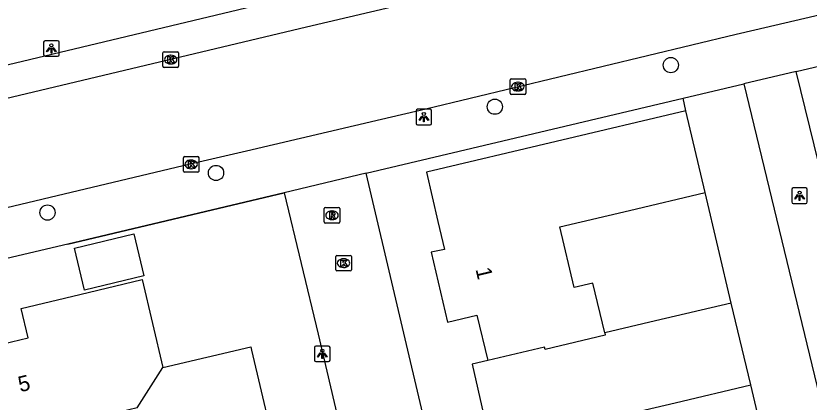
# Model space of a CAD drawing. Extents: x 158038 to 159242, y 380133 to 381214.
# Drawn here: x 158523.4 to 158574.3, y 380670.9 to 380695.7 of the extents above; entities that cross this region are included whole.
import ezdxf

# ---------------------------------------------------------------- set-up
doc = ezdxf.new("R2010")
doc.units = 0
for name, color, linetype in [('IMGEO_Boom', 7, 'Continuous'), ('IMGEO_Groenvoorziening', 7, 'Continuous'), ('IMGEO_Kolk', 7, 'Continuous'), ('IMGEO_Lichtpunt', 7, 'Continuous'), ('IMGEO_Muur', 7, 'Continuous'), ('IMGEO_Pand', 7, 'Continuous'), ('IMGEO_Pand_nummerreeks', 7, 'Continuous'), ('IMGEO_Rijbaan_lokaal_gesloten', 7, 'Continuous'), ('IMGEO_Rijbaan_lokaal_open', 7, 'Continuous'), ('IMGEO_Rioolput', 7, 'Continuous'), ('IMGEO_Voetpad_open', 7, 'Continuous')]:
    doc.layers.add(name, color=color, linetype=linetype)

msp = doc.modelspace()

# ---------------------------------------------------------------- linework, layer by layer
at = {"layer": 'IMGEO_Boom'}
for centre in [(158565.424, 380692.54), (158554.131, 380689.865), (158536.247, 380685.612), (158525.435, 380683.067)]:
    msp.add_circle(centre, 0.489, dxfattribs=at)
at = {"layer": 'IMGEO_Groenvoorziening'}
for points in [[(158566.395, 380689.602), (158566.205, 380690.407)], [(158569.299, 380677.257), (158567.635, 380684.354)], [(158572.226, 380664.897), (158570.565, 380672.002)]]:
    msp.add_lwpolyline(points, dxfattribs=at)
at = {"layer": 'IMGEO_Kolk'}
for p, q in [((158532.916, 380693.393), (158533.768, 380693.393)), ((158532.841, 380692.467), (158532.841, 380693.319)), ((158533.329, 380693.173), (158533.354, 380693.173)), ((158533.842, 380693.319), (158533.842, 380692.467)), ((158533.768, 380692.393), (158532.916, 380692.393)), ((158533.352, 380692.613), (158533.327, 380692.613)), ((158555.111, 380690.73), (158555.111, 380691.582)), ((158555.186, 380691.656), (158556.038, 380691.656)), ((158555.599, 380691.436), (158555.624, 380691.436)), ((158556.112, 380691.582), (158556.112, 380690.73)), ((158555.622, 380690.876), (158555.597, 380690.876)), ((158556.038, 380690.656), (158555.186, 380690.656)), ((158534.154, 380685.733), (158534.154, 380686.585)), ((158534.229, 380686.659), (158535.081, 380686.659)), ((158534.642, 380686.439), (158534.667, 380686.439)), ((158535.155, 380686.585), (158535.155, 380685.733)), ((158534.665, 380685.879), (158534.64, 380685.879)), ((158535.081, 380685.659), (158534.229, 380685.659)), ((158543.928, 380679.396), (158543.928, 380680.248)), ((158544.003, 380680.322), (158544.855, 380680.322)), ((158544.929, 380680.248), (158544.929, 380679.396)), ((158544.416, 380680.102), (158544.441, 380680.102)), ((158544.855, 380679.322), (158544.003, 380679.322)), ((158544.439, 380679.542), (158544.414, 380679.542))]:
    msp.add_line(p, q, dxfattribs=at)
for points in [[(158532.916, 380693.393), (158533.768, 380693.393)], [(158532.841, 380692.467), (158532.841, 380693.319)], [(158533.162, 380693.093), (158533.285, 380693.093), (158533.285, 380692.942), (158533.415, 380693.093), (158533.579, 380693.093), (158533.433, 380692.942), (158533.586, 380692.693), (158533.434, 380692.693), (158533.349, 380692.857), (158533.285, 380692.79), (158533.285, 380692.693), (158533.162, 380692.693), (158533.162, 380693.093)], [(158533.842, 380693.319), (158533.842, 380692.467)], [(158533.768, 380692.393), (158532.916, 380692.393)], [(158555.111, 380690.73), (158555.111, 380691.582)], [(158555.186, 380691.656), (158556.038, 380691.656)], [(158555.432, 380691.356), (158555.555, 380691.356), (158555.555, 380691.205), (158555.685, 380691.356), (158555.849, 380691.356), (158555.703, 380691.205), (158555.856, 380690.956), (158555.704, 380690.956), (158555.619, 380691.12), (158555.555, 380691.053), (158555.555, 380690.956), (158555.432, 380690.956), (158555.432, 380691.356)], [(158556.112, 380691.582), (158556.112, 380690.73)], [(158556.038, 380690.656), (158555.186, 380690.656)], [(158534.154, 380685.733), (158534.154, 380686.585)], [(158534.229, 380686.659), (158535.081, 380686.659)], [(158534.475, 380686.359), (158534.598, 380686.359), (158534.598, 380686.208), (158534.728, 380686.359), (158534.892, 380686.359), (158534.746, 380686.208), (158534.899, 380685.959), (158534.747, 380685.959), (158534.662, 380686.123), (158534.598, 380686.056), (158534.598, 380685.959), (158534.475, 380685.959), (158534.475, 380686.359)], [(158535.155, 380686.585), (158535.155, 380685.733)], [(158535.081, 380685.659), (158534.229, 380685.659)], [(158543.928, 380679.396), (158543.928, 380680.248)], [(158544.003, 380680.322), (158544.855, 380680.322)], [(158544.929, 380680.248), (158544.929, 380679.396)], [(158544.249, 380680.022), (158544.372, 380680.022), (158544.372, 380679.871), (158544.502, 380680.022), (158544.666, 380680.022), (158544.52, 380679.871), (158544.673, 380679.622), (158544.521, 380679.622), (158544.436, 380679.786), (158544.372, 380679.719), (158544.372, 380679.622), (158544.249, 380679.622), (158544.249, 380680.022)], [(158544.855, 380679.322), (158544.003, 380679.322)]]:
    msp.add_lwpolyline(points, dxfattribs=at)
for centre, start, end in [((158532.918, 380693.317), 91.552, 178.448), ((158532.918, 380693.317), 91.552, 178.448), ((158533.766, 380693.317), 1.552, 88.448), ((158533.766, 380693.317), 1.552, 88.448), ((158532.918, 380692.469), 181.552, 268.448), ((158532.918, 380692.469), 181.552, 268.448), ((158533.766, 380692.469), 271.552, 358.448), ((158533.766, 380692.469), 271.552, 358.448), ((158555.188, 380691.58), 91.552, 178.448), ((158555.188, 380691.58), 91.552, 178.448), ((158556.036, 380691.58), 1.552, 88.448), ((158556.036, 380691.58), 1.552, 88.448), ((158555.188, 380690.732), 181.552, 268.448), ((158555.188, 380690.732), 181.552, 268.448), ((158556.036, 380690.732), 271.552, 358.448), ((158556.036, 380690.732), 271.552, 358.448), ((158534.231, 380686.583), 91.552, 178.448), ((158534.231, 380686.583), 91.552, 178.448), ((158535.079, 380686.583), 1.552, 88.448), ((158535.079, 380686.583), 1.552, 88.448), ((158534.231, 380685.735), 181.552, 268.448), ((158534.231, 380685.735), 181.552, 268.448), ((158535.079, 380685.735), 271.552, 358.448), ((158535.079, 380685.735), 271.552, 358.448), ((158544.005, 380680.246), 91.552, 178.448), ((158544.005, 380680.246), 91.552, 178.448), ((158544.853, 380680.246), 1.552, 88.448), ((158544.853, 380680.246), 1.552, 88.448), ((158544.005, 380679.398), 181.552, 268.448), ((158544.005, 380679.398), 181.552, 268.448), ((158544.853, 380679.398), 271.552, 358.448), ((158544.853, 380679.398), 271.552, 358.448)]:
    msp.add_arc(centre, 0.0765, start, end, dxfattribs=at)
for centre, major_axis, ratio, start_param, end_param in [((158533.328, 380692.893), (-0.387, 0.002), 0.722429, 4.712389, 7.853982), ((158533.353, 380692.893), (-0.39, 0.002), 0.717154, 1.570796, 4.712389), ((158555.598, 380691.156), (-0.387, 0.002), 0.722429, 4.712389, 7.853982), ((158555.623, 380691.156), (-0.39, 0.002), 0.717154, 1.570796, 4.712389), ((158534.641, 380686.159), (-0.387, 0.002), 0.722429, 4.712389, 7.853982), ((158534.666, 380686.159), (-0.39, 0.002), 0.717154, 1.570796, 4.712389), ((158544.415, 380679.822), (-0.387, 0.002), 0.722429, 4.712389, 7.853982), ((158544.44, 380679.822), (-0.39, 0.002), 0.717154, 1.570796, 4.712389)]:
    msp.add_ellipse(centre, major_axis=major_axis, ratio=ratio, start_param=start_param, end_param=end_param, dxfattribs=at)
at = {"layer": 'IMGEO_Lichtpunt'}
for p, q in [((158525.187, 380694.007), (158525.187, 380693.2)), ((158525.187, 380694.007), (158525.187, 380693.2)), ((158526.089, 380694.102), (158525.281, 380694.102)), ((158526.089, 380694.102), (158525.281, 380694.102)), ((158526.183, 380693.2), (158526.183, 380694.007)), ((158526.183, 380693.2), (158526.183, 380694.007)), ((158525.281, 380693.106), (158526.089, 380693.106)), ((158525.281, 380693.106), (158526.089, 380693.106)), ((158549.081, 380689.604), (158549.081, 380688.797)), ((158549.081, 380689.604), (158549.081, 380688.797)), ((158549.983, 380689.699), (158549.175, 380689.699)), ((158549.983, 380689.699), (158549.175, 380689.699)), ((158550.077, 380688.797), (158550.077, 380689.604)), ((158550.077, 380688.797), (158550.077, 380689.604)), ((158549.175, 380688.703), (158549.983, 380688.703)), ((158549.175, 380688.703), (158549.983, 380688.703)), ((158573.182, 380684.555), (158573.182, 380683.748)), ((158573.182, 380684.555), (158573.182, 380683.748)), ((158574.084, 380684.65), (158573.276, 380684.65)), ((158574.084, 380684.65), (158573.276, 380684.65)), ((158574.178, 380683.748), (158574.178, 380684.555)), ((158574.178, 380683.748), (158574.178, 380684.555)), ((158573.276, 380683.654), (158574.084, 380683.654)), ((158573.276, 380683.654), (158574.084, 380683.654)), ((158542.563, 380674.401), (158542.563, 380673.594)), ((158542.563, 380674.401), (158542.563, 380673.594)), ((158543.465, 380674.496), (158542.657, 380674.496)), ((158543.465, 380674.496), (158542.657, 380674.496)), ((158543.559, 380673.594), (158543.559, 380674.401)), ((158543.559, 380673.594), (158543.559, 380674.401)), ((158542.657, 380673.5), (158543.465, 380673.5)), ((158542.657, 380673.5), (158543.465, 380673.5))]:
    msp.add_line(p, q, dxfattribs=at)
for points in [[(158525.561, 380693.671), (158525.6, 380693.643), (158525.412, 380693.381), (158525.374, 380693.408), (158525.561, 380693.671)], [(158525.663, 380693.623), (158525.71, 380693.623), (158525.71, 380693.301), (158525.663, 380693.301), (158525.663, 380693.623)], [(158525.773, 380693.643), (158525.811, 380693.67), (158525.998, 380693.408), (158525.959, 380693.38), (158525.773, 380693.643)], [(158549.455, 380689.268), (158549.494, 380689.24), (158549.306, 380688.978), (158549.268, 380689.005), (158549.455, 380689.268)], [(158549.557, 380689.22), (158549.604, 380689.22), (158549.604, 380688.898), (158549.557, 380688.898), (158549.557, 380689.22)], [(158549.667, 380689.24), (158549.705, 380689.267), (158549.892, 380689.005), (158549.853, 380688.977), (158549.667, 380689.24)], [(158573.556, 380684.219), (158573.595, 380684.191), (158573.407, 380683.929), (158573.369, 380683.956), (158573.556, 380684.219)], [(158573.768, 380684.191), (158573.806, 380684.218), (158573.993, 380683.956), (158573.954, 380683.928), (158573.768, 380684.191)], [(158573.658, 380684.171), (158573.705, 380684.171), (158573.705, 380683.849), (158573.658, 380683.849), (158573.658, 380684.171)], [(158542.937, 380674.065), (158542.976, 380674.037), (158542.788, 380673.775), (158542.75, 380673.802), (158542.937, 380674.065)], [(158543.039, 380674.017), (158543.086, 380674.017), (158543.086, 380673.695), (158543.039, 380673.695), (158543.039, 380674.017)], [(158543.149, 380674.037), (158543.187, 380674.064), (158543.374, 380673.802), (158543.335, 380673.774), (158543.149, 380674.037)]]:
    msp.add_lwpolyline(points, dxfattribs=at)
for centre in [(158525.686, 380693.805), (158549.58, 380689.402), (158573.681, 380684.353), (158543.062, 380674.199)]:
    msp.add_circle(centre, 0.0994, dxfattribs=at)
for centre, start, end in [((158525.281, 380694.007), 90, 180), ((158525.281, 380694.007), 90, 180), ((158526.089, 380694.007), 0, 90), ((158526.089, 380694.007), 0, 90), ((158525.281, 380693.2), 180, 270), ((158525.281, 380693.2), 180, 270), ((158526.089, 380693.2), 270, 0), ((158526.089, 380693.2), 270, 360), ((158549.175, 380689.604), 90, 180), ((158549.175, 380689.604), 90, 180), ((158549.983, 380689.604), 0, 90), ((158549.983, 380689.604), 0, 90), ((158549.175, 380688.797), 180, 270), ((158549.175, 380688.797), 180, 270), ((158549.983, 380688.797), 270, 0), ((158549.983, 380688.797), 270, 360), ((158573.276, 380684.555), 90, 180), ((158573.276, 380684.555), 90, 180), ((158574.084, 380684.555), 0, 90), ((158574.084, 380684.555), 0, 90), ((158573.276, 380683.748), 180, 270), ((158573.276, 380683.748), 180, 270), ((158574.084, 380683.748), 270, 0), ((158574.084, 380683.748), 270, 360), ((158542.657, 380674.401), 90, 180), ((158542.657, 380674.401), 90, 180), ((158543.465, 380674.401), 0, 90), ((158543.465, 380674.401), 0, 90), ((158542.657, 380673.594), 180, 270), ((158542.657, 380673.594), 180, 270), ((158543.465, 380673.594), 270, 0), ((158543.465, 380673.594), 270, 360)]:
    msp.add_arc(centre, 0.0946, start, end, dxfattribs=at)
at = {"layer": 'IMGEO_Muur'}
for points in [[(158526.735, 380681.036), (158540.619, 380684.345)], [(158540.619, 380684.345), (158542.799, 380675.266)]]:
    msp.add_lwpolyline(points, dxfattribs=at)
at = {"layer": 'IMGEO_Pand'}
for points in [[(158566.395, 380689.602), (158549.745, 380685.66), (158550.486, 380682.497), (158550.907, 380680.701), (158550.042, 380680.516), (158551.102, 380676.035), (158552.968, 380676.473), (158553.676, 380673.568)], [(158567.635, 380684.354), (158566.395, 380689.602)], [(158561.184, 380675.343), (158560.428, 380678.544), (158559.211, 380678.257), (158558.292, 380682.15), (158562.769, 380683.206), (158567.635, 380684.354)], [(158527.164, 380680.78), (158530.983, 380681.7), (158531.615, 380679.01), (158527.811, 380678.093), (158527.164, 380680.78)], [(158531.199, 380670.54), (158525.853, 380669.249), (158526.749, 380665.542), (158517.125, 380663.215), (158515.729, 380668.989), (158514.75, 380668.752), (158514.444, 380670.016), (158513.269, 380674.875), (158516.976, 380675.737), (158518.132, 380670.801), (158521.057, 380671.476), (158520.423, 380674.131), (158524.186, 380675.02), (158523.739, 380676.901), (158527.504, 380677.808), (158531.501, 380678.771), (158532.829, 380673.119)], [(158569.299, 380677.257), (158564.433, 380676.109), (158561.184, 380675.343)], [(158570.565, 380672.002), (158569.299, 380677.257)], [(158561.184, 380675.343), (158561.218, 380675.197), (158557.359, 380674.28), (158557.325, 380674.426), (158553.676, 380673.568)], [(158532.829, 380673.119), (158538.484, 380674.448), (158538.533, 380674.242), (158540.307, 380666.693), (158538.411, 380666.23), (158539.324, 380662.495), (158535.544, 380661.584), (158535.946, 380659.918), (158536.647, 380657.01)], [(158553.676, 380673.568), (158552.668, 380673.331), (158553.401, 380670.117), (158553.804, 380668.347), (158552.964, 380668.161), (158554.019, 380663.668), (158559.544, 380664.979), (158560.213, 380662.065)], [(158531.199, 380670.54), (158532.829, 380673.119)], [(158564.1, 380662.98), (158563.349, 380666.191), (158562.122, 380665.903), (158561.212, 380669.796), (158565.699, 380670.854), (158570.565, 380672.002)]]:
    msp.add_lwpolyline(points, dxfattribs=at)
at = {"layer": 'IMGEO_Rijbaan_lokaal_gesloten'}
for points in [[(158610.098, 380703.953), (158596.549, 380700.81), (158570.81, 380694.782), (158569.612, 380694.494), (158549.705, 380689.705), (158546.861, 380689.045), (158538.203, 380687.002), (158534.596, 380686.174), (158515.63, 380681.659), (158511.898, 380680.77), (158508.664, 380680), (158500, 380677.974), (158496.254, 380677.093), (158493.013, 380676.331), (158488.915, 380675.368), (158475.98, 380672.286), (158468.629, 380670.535)], [(158568.7, 380701.266), (158562.571, 380699.819), (158542.058, 380694.963), (158511.485, 380687.697), (158500, 380684.965), (158478.511, 380679.852)]]:
    msp.add_lwpolyline(points, dxfattribs=at)
at = {"layer": 'IMGEO_Rijbaan_lokaal_open'}
for points in [[(158545.869, 380685.589), (158540.619, 380684.345)], [(158557.728, 380635.248), (158545.869, 380685.589)], [(158540.619, 380684.345), (158542.799, 380675.266), (158552.228, 380634.958)]]:
    msp.add_lwpolyline(points, dxfattribs=at)
at = {"layer": 'IMGEO_Rioolput'}
for p, q in [((158543.187, 380682.471), (158543.187, 380683.323)), ((158543.262, 380683.397), (158544.114, 380683.397)), ((158543.675, 380683.177), (158543.7, 380683.177)), ((158544.188, 380683.323), (158544.188, 380682.471)), ((158544.114, 380682.397), (158543.262, 380682.397)), ((158543.698, 380682.617), (158543.673, 380682.617))]:
    msp.add_line(p, q, dxfattribs=at)
for points in [[(158543.187, 380682.471), (158543.187, 380683.323)], [(158543.262, 380683.397), (158544.114, 380683.397)], [(158544.188, 380683.323), (158544.188, 380682.471)], [(158543.776, 380683.095), (158543.524, 380683.097), (158543.524, 380682.697)], [(158543.524, 380682.697), (158543.648, 380682.697), (158543.648, 380682.859), (158543.659, 380682.859)], [(158543.702, 380683.016), (158543.648, 380683.016), (158543.648, 380682.935)], [(158543.648, 380682.935), (158543.7, 380682.935)], [(158543.706, 380682.83), (158543.777, 380682.697), (158543.917, 380682.697), (158543.852, 380682.823)], [(158544.114, 380682.397), (158543.262, 380682.397)]]:
    msp.add_lwpolyline(points, dxfattribs=at)
for centre, radius, start, end in [((158543.264, 380683.321), 0.0765, 91.552, 178.448), ((158543.264, 380683.321), 0.0765, 91.552, 178.448), ((158544.112, 380683.321), 0.0765, 1.552, 88.448), ((158544.112, 380683.321), 0.0765, 1.552, 88.448), ((158543.658, 380682.806), 0.0533, 26.0293, 88.6989), ((158543.684, 380683.124), 0.19, 274.7715, 282.9687), ((158543.708, 380682.92), 0.0964, 77.0061, 93.1865), ((158543.722, 380682.977), 0.0378, 276.6634, 79.6772), ((158543.775, 380682.985), 0.109, 350.3612, 89.416), ((158543.773, 380682.985), 0.112, 277.5842, 350.9817), ((158543.757, 380682.77), 0.108, 29.5134, 73.7905), ((158543.264, 380682.473), 0.0765, 181.552, 268.448), ((158543.264, 380682.473), 0.0765, 181.552, 268.448), ((158544.112, 380682.473), 0.0765, 271.552, 358.448), ((158544.112, 380682.473), 0.0765, 271.552, 358.448)]:
    msp.add_arc(centre, radius, start, end, dxfattribs=at)
for centre, major_axis, ratio, start_param, end_param in [((158543.674, 380682.897), (-0.387, 0.002), 0.722429, 4.712389, 7.853982), ((158543.699, 380682.897), (-0.39, 0.002), 0.717154, 1.570796, 4.712389)]:
    msp.add_ellipse(centre, major_axis=major_axis, ratio=ratio, start_param=start_param, end_param=end_param, dxfattribs=at)
at = {"layer": 'IMGEO_Voetpad_open'}
for points in [[(158573.471, 380692.129), (158646.034, 380709.321), (158649.457, 380710.132), (158670.862, 380715.31), (158686.652, 380719.032)], [(158478.511, 380679.852), (158478.741, 380679.951), (158478.961, 380680.07), (158479.169, 380680.209), (158479.365, 380680.365), (158479.545, 380680.538), (158479.71, 380680.727), (158479.795, 380680.84), (158480.211, 380681.743), (158480.258, 380681.855), (158480.323, 380681.978), (158480.398, 380682.096), (158480.484, 380682.206), (158480.579, 380682.308), (158480.683, 380682.401), (158480.795, 380682.485), (158480.913, 380682.558), (158481.038, 380682.62), (158481.168, 380682.671), (158481.302, 380682.71), (158481.439, 380682.737), (158500, 380687.103), (158568.163, 380703.411), (158568.7, 380701.266)], [(158573.471, 380692.129), (158570.101, 380691.331)], [(158585.545, 380642.697), (158581.882, 380657.767), (158573.471, 380692.129)], [(158566.205, 380690.407), (158570.101, 380691.331)], [(158570.101, 380691.331), (158582.087, 380641.801), (158581.944, 380641.77), (158582.005, 380641.477)], [(158545.869, 380685.589), (158566.205, 380690.407)], [(158540.619, 380684.345), (158526.735, 380681.036), (158440.512, 380660.757)]]:
    msp.add_lwpolyline(points, dxfattribs=at)

# ---------------------------------------------------------------- texts
at = {"layer": 'IMGEO_Pand_nummerreeks'}
for s, rotation, p in [('1', 283.3089, (158552.889, 380679.428)), ('5', 13.2923, (158523.682, 380671.531))]:
    msp.add_text(s, height=1, rotation=rotation, dxfattribs=at).set_placement(p)

doc.saveas('drawing.dxf')
